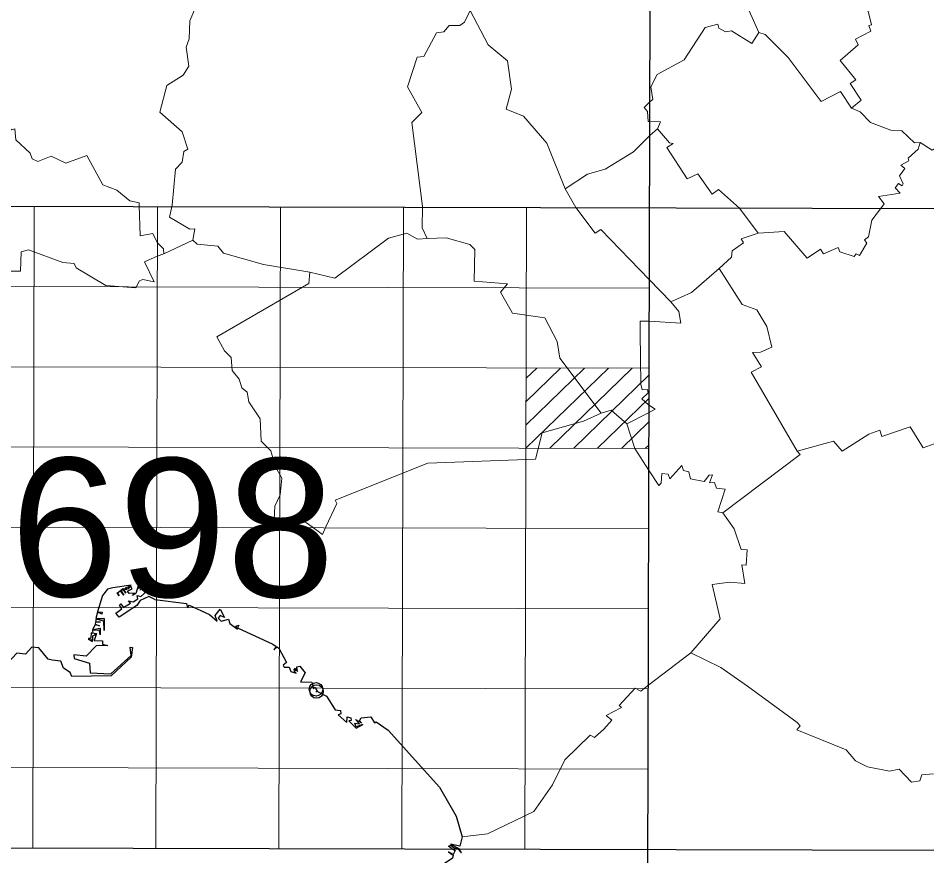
# Model space of a CAD drawing. Extents: x 480269 to 484877, y 4383588 to 4386804.
# Drawn here: x 484448 to 484575.9, y 4385657.5 to 4385775.5 of the extents above; entities that cross this region are included whole.
import ezdxf
from ezdxf.enums import TextEntityAlignment as Align

# ---------------------------------------------------------------- set-up
doc = ezdxf.new("R2010")
doc.units = 0
doc.header["$LTSCALE"] = 3.8
doc.header["$PDMODE"] = 32
doc.header["$PDSIZE"] = 1.9
doc.linetypes.add('DOTTED', pattern=[1.5, 0.3, -1.2])
for name, color, linetype, lineweight in [('1', 7, 'Continuous', 13), ('2', 7, 'DOTTED', 13), ('3', 7, 'Continuous', 25)]:
    doc.layers.add(name, color=color, linetype=linetype, lineweight=lineweight)

msp = doc.modelspace()

# ---------------------------------------------------------------- linework, layer by layer
at = {"layer": '1', "lineweight": 25}
for p, q in [((484536.01, 4385387.46), (484537.31, 4385929.41)), ((484259.76, 4385749.42), (484813.99, 4385748.08)), ((484259.54, 4385659.09), (484813.78, 4385657.75))]:
    msp.add_line(p, q, dxfattribs=at)
at = {"layer": '1'}
for p, q in [((484450.06, 4385658.63), (484450.27, 4385748.95)), ((484467.38, 4385658.58), (484467.6, 4385748.91)), ((484484.7, 4385658.54), (484484.92, 4385748.87)), ((484502.02, 4385658.5), (484502.24, 4385748.82)), ((484519.34, 4385658.46), (484519.56, 4385748.78)), ((484536.85, 4385737.45), (484398.29, 4385737.79)), ((484536.83, 4385726.16), (484398.26, 4385726.49)), ((484519.48, 4385714.91), (484531.08, 4385726.17)), ((484519.49, 4385718.19), (484527.72, 4385726.18)), ((484519.5, 4385724.74), (484521, 4385726.19)), ((484519.5, 4385721.46), (484524.36, 4385726.18)), ((484522.85, 4385714.9), (484534.45, 4385726.16)), ((484526.2, 4385714.89), (484536.83, 4385725.21)), ((484529.56, 4385714.89), (484536.82, 4385721.93)), ((484532.92, 4385714.88), (484536.81, 4385718.66)), ((484536.8, 4385714.87), (484398.24, 4385715.21)), ((484536.27, 4385714.87), (484536.81, 4385715.39)), ((484536.77, 4385703.58), (484398.21, 4385703.91)), ((484536.75, 4385692.29), (484398.18, 4385692.63)), ((484536.72, 4385681), (484398.15, 4385681.33)), ((484536.69, 4385669.71), (484398.13, 4385670.04))]:
    msp.add_line(p, q, dxfattribs=at)
at = {"layer": '3', "lineweight": 13}
for p, q in [((484537.99, 4385759.88), (484536.92, 4385758.93)), ((484552.16, 4385745.19), (484549.54, 4385748.7)), ((484472.59, 4385744.18), (484468.52, 4385742.27)), ((484468.52, 4385742.27), (484467.55, 4385741.93)), ((484536.83, 4385738.66), (484539.88, 4385735.53)), ((484536.75, 4385719.89), (484533.66, 4385718.33))]:
    msp.add_line(p, q, dxfattribs=at)
at = {"layer": '3'}
for p, q in [((484509.41, 4385658.57), (484509.68, 4385658.57)), ((484509.68, 4385658.57), (484509.82, 4385658.57))]:
    msp.add_line(p, q, dxfattribs=at)
at = {"layer": '3', "lineweight": 13}
for points in [[(484547.34, 4385791.1), (484546.37, 4385791.58), (484542.27, 4385788.97), (484543.85, 4385786.47), (484543.01, 4385786.04), (484542.44, 4385785.1), (484541.61, 4385784.89), (484543.28, 4385780.04), (484543.27, 4385778.98), (484543.54, 4385778.72), (484543.78, 4385779.13), (484546.86, 4385779.16), (484548.05, 4385778.44), (484550.16, 4385778.24), (484552.27, 4385773.41)], [(484473.07, 4385780.06), (484474.1, 4385779.06), (484473.88, 4385777.36), (484472.95, 4385776.95), (484472.16, 4385775.08), (484472.1, 4385772.54), (484471.65, 4385771.39), (484472.04, 4385768.7), (484471.22, 4385767.41), (484468.91, 4385765.96), (484467.97, 4385762.22), (484471.09, 4385759.45), (484471.88, 4385756.99), (484471.31, 4385756.7), (484471.1, 4385755.17), (484470.14, 4385754.17), (484469.7, 4385749.11)], [(484566.12, 4385779.6), (484567.12, 4385778.28), (484566.72, 4385778.01), (484567.63, 4385776.42), (484568.12, 4385774.53), (484567.76, 4385774.44), (484568.04, 4385773.61), (484565.85, 4385772.47), (484566.24, 4385771.71), (484563.71, 4385769.47), (484565.92, 4385766.76), (484565.1, 4385766.26), (484566.64, 4385763.92), (484565.28, 4385762.79)], [(484511.65, 4385776.52), (484510.82, 4385774.88), (484510.16, 4385774.43), (484508.65, 4385774.43), (484507.93, 4385773.54), (484506.87, 4385773.39), (484505.09, 4385770.04), (484504.18, 4385769.96), (484502.79, 4385765.79), (484504.82, 4385762.17), (484503.42, 4385760.75), (484504.92, 4385748.93)], [(484511.65, 4385776.52), (484514.15, 4385771.68), (484516.87, 4385769.42), (484517.45, 4385765.43), (484516.7, 4385762.62), (484519.15, 4385761.67), (484522.42, 4385757.84), (484524.98, 4385751.4), (484526.48, 4385748.81)], [(484552.27, 4385773.41), (484551.26, 4385771.87), (484548.42, 4385773.67), (484547.59, 4385773.53), (484546.63, 4385774.05), (484546.51, 4385774.61), (484544.72, 4385774.13), (484541.75, 4385769.59), (484537.94, 4385767.5), (484537.05, 4385765.79), (484537.35, 4385764.02), (484536.95, 4385763.71)], [(484565.28, 4385762.79), (484563.74, 4385765.13), (484561.02, 4385763.71), (484556.4, 4385769.91), (484553.13, 4385773.17), (484552.27, 4385773.41)], [(484433.5, 4385760.03), (484436.89, 4385761.01), (484437.76, 4385761.94), (484440, 4385762.47), (484442.83, 4385764.27), (484443.4, 4385764.16), (484445.89, 4385762.57), (484445.95, 4385761.03), (484447.08, 4385759.71), (484447.54, 4385759.89), (484447.69, 4385758.3), (484449.72, 4385756.44), (484449.97, 4385755.65), (484450.78, 4385755.26), (484452.66, 4385756.01), (484454.71, 4385755.05), (484457.68, 4385756.09), (484459.91, 4385751.97), (484461.91, 4385751.23), (484463.72, 4385749.72), (484465.02, 4385749.44), (484465.06, 4385749.14)], [(484536.95, 4385763.71), (484536.12, 4385762.87), (484536.61, 4385762.33), (484536.66, 4385760.92), (484536.93, 4385760.88)], [(484565.28, 4385762.79), (484566.52, 4385762.28), (484567.98, 4385760.74), (484570.82, 4385759.67), (484572.4, 4385759.57), (484574.17, 4385757.92), (484574.96, 4385757.93)], [(484537.99, 4385759.88), (484538.44, 4385760.85), (484536.93, 4385760.88)], [(484537.99, 4385759.88), (484539.67, 4385757.92), (484540.2, 4385757.81), (484539.33, 4385757.23), (484542.19, 4385752.81), (484543.69, 4385753.55), (484545.71, 4385750.68), (484546.59, 4385751.33), (484549.54, 4385748.7)], [(484590.84, 4385752.46), (484591.12, 4385752.83), (484586.61, 4385756.99), (484584.45, 4385761.12), (484582, 4385760.15), (484576.67, 4385756.85), (484574.96, 4385757.93)], [(484524.98, 4385751.4), (484528.15, 4385753.48), (484530.65, 4385754.2), (484534.61, 4385756.63), (484536.92, 4385758.93)], [(484574.96, 4385757.93), (484574.67, 4385757.02), (484573.27, 4385755.72), (484573.35, 4385755.37), (484572.24, 4385754.77), (484572.8, 4385754.27), (484572.05, 4385753.25), (484572.59, 4385752.13), (484572.45, 4385751.82), (484571.93, 4385752.19), (484571.44, 4385751.58), (484572.16, 4385750.83), (484569.11, 4385750.33), (484569.92, 4385749.31), (484569.39, 4385748.62)], [(484465.06, 4385749.14), (484465.16, 4385744.78), (484466.96, 4385745.11), (484467.56, 4385743.85)], [(484469.7, 4385749.11), (484469.33, 4385747.43), (484472.18, 4385745.75), (484472.88, 4385745.8), (484472.59, 4385744.18)], [(484504.92, 4385748.93), (484504.89, 4385745.91), (484505.58, 4385744.43)], [(484526.48, 4385748.81), (484529.23, 4385745.18), (484530.02, 4385745.68), (484536.83, 4385738.66)], [(484569.39, 4385748.62), (484568.15, 4385747.01), (484567.68, 4385744.67), (484567.12, 4385744.24), (484567.47, 4385743.76), (484566.41, 4385742.02), (484565.96, 4385742.26), (484565.66, 4385741.91), (484563.68, 4385742.54), (484563.43, 4385743.15), (484561.35, 4385742.26), (484560.92, 4385742.92), (484559.07, 4385741.65), (484555.82, 4385745.39), (484552.16, 4385745.19)], [(484505.58, 4385744.43), (484504.22, 4385744.35), (484502.71, 4385745.16), (484500.14, 4385744.48), (484492.56, 4385738.85), (484489.05, 4385739.67)], [(484505.58, 4385744.43), (484508.23, 4385744.54), (484511.59, 4385743.57), (484512.27, 4385742.87), (484512.19, 4385738.41), (484516.9, 4385738.05), (484515.88, 4385736.87), (484517.6, 4385733.92), (484522.12, 4385733.28), (484523.88, 4385729.93), (484524.27, 4385727.6), (484530.06, 4385719.82)], [(484546.67, 4385740.21), (484548.43, 4385741.82), (484548.5, 4385742.7), (484550.12, 4385743.83), (484549.79, 4385744.38), (484552.16, 4385745.19)], [(484467.56, 4385743.85), (484468.46, 4385742.98), (484468.52, 4385742.27)], [(484489.05, 4385739.67), (484482.56, 4385740.75), (484476.91, 4385742.37), (484476.13, 4385743.34), (484473.21, 4385743.61), (484472.59, 4385744.18)], [(484434.9, 4385729.13), (484435.75, 4385728.77), (484436.58, 4385729), (484437.21, 4385730.02), (484436.07, 4385730.78), (484435.98, 4385731.54), (484440.22, 4385734.27), (484441.07, 4385737.32), (484441.16, 4385739.14), (484443.23, 4385740.83), (484446.89, 4385739.83), (484448.35, 4385739.84), (484448.41, 4385742.54), (484449.46, 4385742.85), (484454.3, 4385741.05), (484455.88, 4385740.9), (484456.16, 4385740.28), (484460.37, 4385737.82), (484464.55, 4385737.48), (484465.07, 4385738.48), (484465.54, 4385738.65), (484467.17, 4385738.34), (484465.8, 4385741.13), (484467.55, 4385741.93)], [(484489.05, 4385739.67), (484488.94, 4385738.11), (484475.96, 4385730.58), (484477.04, 4385728.6), (484478, 4385727.69), (484478.15, 4385725.85), (484479.13, 4385724.6), (484479.5, 4385723.39), (484480.26, 4385722.79), (484480.49, 4385721.43), (484482.06, 4385719.02), (484482.19, 4385715.88), (484483.57, 4385714.51), (484484.16, 4385712.36), (484485.14, 4385710.7), (484484.87, 4385708.35), (484484.13, 4385706.74), (484483.99, 4385703.88)], [(484539.88, 4385735.53), (484542.78, 4385736.82), (484546.67, 4385740.21)], [(484546.67, 4385740.21), (484549.91, 4385735.13), (484551.96, 4385734.38), (484553.4, 4385732.05), (484554.08, 4385729.13), (484552.51, 4385728.43), (484551.35, 4385728.39), (484552.64, 4385726.34), (484551.19, 4385725.6), (484557.67, 4385714.46)], [(484539.88, 4385735.53), (484540.98, 4385734.13), (484541.28, 4385732.5), (484536.81, 4385732.79)], [(484536.81, 4385732.79), (484535.57, 4385732.81), (484535.55, 4385731.15), (484535.65, 4385723.92), (484535.82, 4385723.11), (484536.61, 4385723.16), (484536.68, 4385722.71), (484535.78, 4385721.87), (484536.75, 4385721.02)], [(484533.66, 4385718.33), (484531.48, 4385720.25), (484530.06, 4385719.82)], [(484536.75, 4385721.02), (484537.66, 4385720.38), (484536.75, 4385719.89)], [(484530.06, 4385719.82), (484527.57, 4385718.69), (484521.77, 4385717.07), (484520.82, 4385713.35), (484505.65, 4385712.78), (484492.61, 4385707.6), (484492.84, 4385707.11), (484491.31, 4385703.83)], [(484590.74, 4385719.61), (484581.86, 4385716.62), (484577.96, 4385715.91), (484575.4, 4385714.93), (484573.55, 4385717.91), (484569.55, 4385716.53), (484569.31, 4385717.45), (484567.73, 4385716.9), (484563.97, 4385714.5), (484562.78, 4385715.91), (484557.67, 4385714.46)], [(484533.66, 4385718.33), (484534.79, 4385714.85), (484536.71, 4385711.86)], [(484557.67, 4385714.46), (484558.06, 4385714.02), (484547.19, 4385705.8), (484548.79, 4385703.53)], [(484536.71, 4385711.86), (484538.17, 4385709.65), (484538.52, 4385709.96), (484538.62, 4385711.35), (484539.48, 4385711.25), (484539.74, 4385710.58), (484541.43, 4385712.48), (484541.64, 4385711.78), (484542.43, 4385711.55), (484542.66, 4385710.57), (484544.55, 4385710.19), (484545.27, 4385711.09), (484545.75, 4385711.14), (484545.3, 4385710.04), (484546.03, 4385710.09), (484546.28, 4385709.27), (484547.52, 4385709.13), (484546.5, 4385705.95), (484547.19, 4385705.8)], [(484484.66, 4385703.87), (484487.65, 4385705.04), (484489.37, 4385703.84)], [(484483.99, 4385703.88), (484483.94, 4385703.51), (484484.66, 4385703.87)], [(484489.37, 4385703.84), (484490.86, 4385702.76), (484491.31, 4385703.83)], [(484548.79, 4385703.53), (484549.78, 4385700.65), (484550.62, 4385700.6), (484550.48, 4385698.45), (484549.85, 4385698.47), (484550.29, 4385695.85), (484548.18, 4385696.04), (484545.68, 4385695.72), (484546.84, 4385690.89), (484542.71, 4385686.09), (484536.57, 4385681.44)], [(484542.71, 4385686.09), (484546.92, 4385684), (484550.65, 4385681.39), (484557.66, 4385676.28), (484558.09, 4385675.83), (484557.62, 4385675.27), (484564.53, 4385672.42), (484565.86, 4385670.88), (484567.54, 4385670.06), (484570.64, 4385669.41), (484572.03, 4385669.69), (484573.75, 4385667.89), (484574.91, 4385668.08), (484575.21, 4385668.9), (484576.86, 4385669.06)], [(484536.57, 4385681.44), (484535.66, 4385680.69), (484534.84, 4385681.09), (484532.62, 4385678.68), (484532.94, 4385678.38), (484530.75, 4385677.25), (484531.56, 4385676.61), (484530.45, 4385675.35), (484529.15, 4385674.15), (484528.54, 4385674.49), (484524.97, 4385671.04), (484523.21, 4385667.49), (484520.6, 4385663.76), (484514.05, 4385660.58), (484510.52, 4385660.16)]]:
    msp.add_lwpolyline(points, dxfattribs=at)
at = {"layer": '3'}
for points in [[(484461.35, 4385695.25), (484460.56, 4385695.07), (484459.87, 4385694.17), (484459.18, 4385691.84), (484459.82, 4385691.8), (484459.77, 4385691.55), (484459.18, 4385691.81), (484458.96, 4385690.91), (484460.09, 4385690.93), (484460.12, 4385689.23), (484460.05, 4385690.55), (484458.98, 4385690.84), (484458.91, 4385690.48), (484459.62, 4385690.39), (484458.9, 4385690.4), (484458.83, 4385690.11), (484459.46, 4385689.88), (484458.83, 4385690.05), (484458.49, 4385689.38), (484459.57, 4385689.55), (484459.53, 4385688.64), (484459.47, 4385689.23), (484458.46, 4385689.28), (484458.52, 4385688.79), (484458.28, 4385688.89), (484458.23, 4385688.16), (484457.93, 4385688.13), (484458.16, 4385688.01), (484457.87, 4385688.02), (484458.47, 4385687.7), (484458.27, 4385687.96), (484458.52, 4385687.84), (484458.54, 4385688.48), (484458.92, 4385688.65), (484458.7, 4385688.82), (484459.02, 4385688.82)], [(484467.24, 4385693.58), (484466.4, 4385694.03), (484465.18, 4385693.46), (484464.7, 4385692.76), (484462.24, 4385691.11), (484461.77, 4385691.67), (484462.59, 4385692.28), (484462.28, 4385692.8), (484462.47, 4385692.97), (484462.84, 4385692.45), (484463.84, 4385693.09), (484463.54, 4385693.43), (484464.2, 4385693.25), (484464.87, 4385693.69), (484464.78, 4385694.17), (484465.29, 4385694), (484466.08, 4385694.72), (484465.47, 4385695.22), (484465.15, 4385694.89), (484465.45, 4385695.25), (484464.91, 4385695.13), (484465.2, 4385695.47), (484464.94, 4385695.67), (484464.58, 4385694.45), (484464.1, 4385694.17), (484464.37, 4385694.47), (484463.62, 4385694.46), (484463.4, 4385694.79), (484464.07, 4385695.09), (484463.83, 4385695.5), (484463.43, 4385695.06), (484463.11, 4385695.24), (484463.28, 4385694.94), (484462.77, 4385695.11), (484463.17, 4385694.51), (484462.75, 4385695.09), (484462.46, 4385694.87), (484462.87, 4385694.22), (484462.42, 4385694.84), (484462, 4385694.51), (484462.22, 4385694.1), (484461.94, 4385694.52), (484463.91, 4385695.63), (484461.35, 4385695.25)], [(484467.24, 4385693.58), (484471.71, 4385693.04), (484471.84, 4385692.41), (484472.1, 4385692.81), (484474.96, 4385691.47), (484476, 4385690.57), (484475.72, 4385691.33), (484476.46, 4385692.26), (484477.04, 4385691.06), (484476.43, 4385691.33), (484476.16, 4385690.95), (484476.59, 4385690.54), (484477.62, 4385690.84), (484477.79, 4385690.21)], [(484477.79, 4385690.21), (484478.87, 4385689.44), (484478.66, 4385689.82), (484479.07, 4385689.98), (484478.86, 4385689.62), (484483.86, 4385687.3), (484484.33, 4385686.96), (484484, 4385686.5), (484484.45, 4385686.93), (484484.71, 4385686.76), (484485.77, 4385684.75), (484485.31, 4385684.33), (484485.45, 4385684.05), (484486.13, 4385684.07), (484486.37, 4385683.46), (484487.13, 4385683.24), (484486.8, 4385683.54), (484487.2, 4385683.66), (484486.8, 4385683.65), (484487.05, 4385683.91)], [(484459.02, 4385688.82), (484458.7, 4385687.83), (484459.9, 4385687.77), (484459.86, 4385687.31), (484460.62, 4385687.1), (484459.01, 4385687.08), (484457.59, 4385685.61), (484455.82, 4385685.82), (484455.9, 4385685.31), (484458.04, 4385684.63), (484458.12, 4385683.25), (484461.05, 4385683.13), (484463.91, 4385685.69), (484463.76, 4385686.88), (484464.12, 4385686.83), (484463.89, 4385685.48), (484461.1, 4385682.86), (484455.54, 4385682.76), (484455.35, 4385683.32), (484454.39, 4385683.91), (484453.99, 4385684.91), (484452.78, 4385685.07)], [(484452.78, 4385685.07), (484452.21, 4385685.22), (484450.93, 4385686.78), (484449.94, 4385686.87), (484449.04, 4385685.91), (484447.8, 4385686.05), (484446.56, 4385684.67)], [(484487.05, 4385683.91), (484487.31, 4385683.48), (484487.22, 4385684.14), (484487.63, 4385684.2), (484488.4, 4385683.28), (484487.74, 4385682.01), (484489.35, 4385681.95), (484489.57, 4385681.03), (484489.8, 4385681.24), (484490.16, 4385680.65), (484491.4, 4385680.01), (484492.63, 4385678.04), (484493.37, 4385677.96), (484493.42, 4385677.5), (484493.05, 4385677.37)], [(484493.05, 4385677.37), (484494.27, 4385676.29), (484494.31, 4385677.07), (484494.81, 4385676.95), (484494.89, 4385676.57), (484494.53, 4385676.5), (484495.57, 4385675.47), (484496.5, 4385675.98), (484495.6, 4385675.69), (484495.4, 4385676.17), (484496.07, 4385676.09), (484495.5, 4385676.68), (484496.35, 4385676.23), (484496.07, 4385676.52), (484496.28, 4385676.93), (484497.64, 4385677.1), (484498.15, 4385676.23), (484498.41, 4385676.39), (484500.1, 4385675.18)], [(484500.1, 4385675.18), (484507.32, 4385667.18), (484509.67, 4385663.09), (484510.52, 4385660.16)], [(484510.52, 4385660.16), (484510.18, 4385658.88), (484508.88, 4385659.16), (484510.03, 4385658.56)], [(484508.95, 4385658.57), (484508.59, 4385658.89), (484508.89, 4385659.01), (484509.41, 4385658.57)], [(484508.95, 4385658.57), (484509.54, 4385658.26), (484509.23, 4385657.71), (484508.56, 4385658.07), (484509.23, 4385657.6), (484509.12, 4385657.16), (484504.61, 4385654.09), (484504.8, 4385653.64), (484504.06, 4385652.34), (484504.13, 4385651.42), (484504.47, 4385651.2), (484503.72, 4385650.68), (484503.94, 4385649.79), (484503, 4385648.76)], [(484509.82, 4385658.57), (484510.39, 4385657.92), (484510.03, 4385658.56)]]:
    msp.add_lwpolyline(points, dxfattribs=at)
for p in [(484489.93, 4385680.96), (484490.01, 4385680.64)]:
    msp.add_point(p, dxfattribs=at)

# ---------------------------------------------------------------- texts
at = {"layer": '2', "width": 1.05}
msp.add_text('698', height=19.5, rotation=359.862, dxfattribs=at).set_placement((484469.71, 4385693.98), align=Align.CENTER)

doc.saveas('drawing.dxf')
